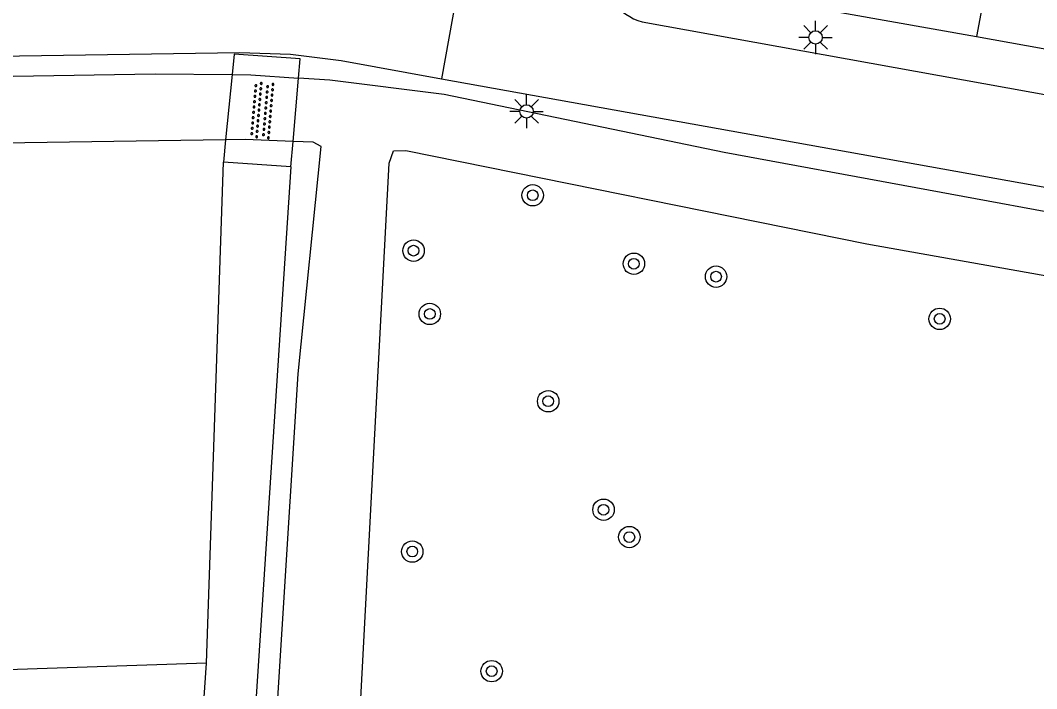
# Model space of a CAD drawing. Extents: x 131000 to 133013, y 393000 to 396501.
# Drawn here: x 131075.23 to 131113.2, y 395668.07 to 395693.04 of the extents above; entities that cross this region are included whole.
import ezdxf

# ---------------------------------------------------------------- set-up
doc = ezdxf.new("R2010")
doc.units = 0
for name, color, linetype in [('gg-bbg-gedigitaliseerde bijgebouw', 7, 'Continuous'), ('gg-bbg-luifel en loopbrug', 7, 'Continuous'), ('gg-knt-verharding', 7, 'Continuous'), ('gg-kntw-bovenkant insteek waterloop', 7, 'Continuous'), ('gg-kwrk-kunstwerk niveau 01', 7, 'Continuous'), ('gt-grn-groengrens', 7, 'Continuous'), ('gt-grn-weggrens', 7, 'Continuous'), ('gt-symb-boom', 7, 'Continuous'), ('gt-symb-lichtmast', 7, 'Continuous'), ('gt-symb-overige verharding', 7, 'Continuous')]:
    doc.layers.add(name, color=color, linetype=linetype)

# ---------------------------------------------------------------- blocks, each defined once
blk = doc.blocks.new('gt0-OVH')
at = {"layer": 'gt-symb-overige verharding'}
for points in [[(-0.972, 0.298), (-0.967, 0.308), (-0.965, 0.319), (-0.966, 0.33), (-0.971, 0.34), (-0.978, 0.348), (-0.988, 0.353), (-0.999, 0.355), (-1.01, 0.354), (-1.02, 0.349), (-1.028, 0.342), (-1.033, 0.332), (-1.035, 0.321), (-1.034, 0.31), (-1.029, 0.3), (-1.022, 0.292), (-1.012, 0.287), (-1.001, 0.285), (-0.99, 0.286), (-0.98, 0.291)], [(-0.872, 0.106), (-0.867, 0.116), (-0.865, 0.126), (-0.866, 0.137), (-0.871, 0.147), (-0.878, 0.156), (-0.888, 0.161), (-0.899, 0.163), (-0.91, 0.162), (-0.92, 0.157), (-0.928, 0.15), (-0.933, 0.14), (-0.935, 0.129), (-0.934, 0.118), (-0.929, 0.108), (-0.922, 0.1), (-0.912, 0.095), (-0.901, 0.092), (-0.89, 0.094), (-0.88, 0.098)], [(-0.772, 0.298), (-0.767, 0.308), (-0.765, 0.319), (-0.766, 0.33), (-0.771, 0.34), (-0.778, 0.348), (-0.788, 0.353), (-0.799, 0.355), (-0.81, 0.354), (-0.82, 0.349), (-0.828, 0.342), (-0.833, 0.332), (-0.835, 0.321), (-0.834, 0.31), (-0.829, 0.3), (-0.822, 0.292), (-0.812, 0.287), (-0.801, 0.285), (-0.79, 0.286), (-0.78, 0.291)], [(-0.672, 0.106), (-0.667, 0.116), (-0.665, 0.126), (-0.666, 0.137), (-0.671, 0.147), (-0.678, 0.156), (-0.688, 0.161), (-0.699, 0.163), (-0.71, 0.162), (-0.72, 0.157), (-0.728, 0.15), (-0.733, 0.14), (-0.735, 0.129), (-0.734, 0.118), (-0.729, 0.108), (-0.722, 0.1), (-0.712, 0.095), (-0.701, 0.092), (-0.69, 0.094), (-0.68, 0.098)], [(-0.572, 0.298), (-0.567, 0.308), (-0.565, 0.319), (-0.566, 0.33), (-0.571, 0.34), (-0.578, 0.348), (-0.588, 0.353), (-0.599, 0.355), (-0.61, 0.354), (-0.62, 0.349), (-0.628, 0.342), (-0.633, 0.332), (-0.635, 0.321), (-0.634, 0.31), (-0.629, 0.3), (-0.622, 0.292), (-0.612, 0.287), (-0.601, 0.285), (-0.59, 0.286), (-0.58, 0.291)], [(-0.472, 0.106), (-0.467, 0.116), (-0.465, 0.126), (-0.466, 0.137), (-0.471, 0.147), (-0.478, 0.156), (-0.488, 0.161), (-0.499, 0.163), (-0.51, 0.162), (-0.52, 0.157), (-0.528, 0.15), (-0.533, 0.14), (-0.535, 0.129), (-0.534, 0.118), (-0.529, 0.108), (-0.522, 0.1), (-0.512, 0.095), (-0.501, 0.092), (-0.49, 0.094), (-0.48, 0.098)], [(-0.372, 0.298), (-0.367, 0.308), (-0.365, 0.319), (-0.366, 0.33), (-0.371, 0.34), (-0.378, 0.348), (-0.388, 0.353), (-0.399, 0.355), (-0.41, 0.354), (-0.42, 0.349), (-0.428, 0.342), (-0.433, 0.332), (-0.435, 0.321), (-0.434, 0.31), (-0.429, 0.3), (-0.422, 0.292), (-0.412, 0.287), (-0.401, 0.285), (-0.39, 0.286), (-0.38, 0.291)], [(-0.272, 0.106), (-0.267, 0.116), (-0.265, 0.126), (-0.266, 0.137), (-0.271, 0.147), (-0.278, 0.156), (-0.288, 0.161), (-0.299, 0.163), (-0.31, 0.162), (-0.32, 0.157), (-0.328, 0.15), (-0.333, 0.14), (-0.335, 0.129), (-0.334, 0.118), (-0.329, 0.108), (-0.322, 0.1), (-0.312, 0.095), (-0.301, 0.092), (-0.29, 0.094), (-0.28, 0.098)], [(-0.172, 0.298), (-0.167, 0.308), (-0.165, 0.319), (-0.166, 0.33), (-0.171, 0.34), (-0.178, 0.348), (-0.188, 0.353), (-0.199, 0.355), (-0.21, 0.354), (-0.22, 0.349), (-0.228, 0.342), (-0.233, 0.332), (-0.235, 0.321), (-0.234, 0.31), (-0.229, 0.3), (-0.222, 0.292), (-0.212, 0.287), (-0.201, 0.285), (-0.19, 0.286), (-0.18, 0.291)], [(-0.072, 0.106), (-0.067, 0.116), (-0.065, 0.126), (-0.066, 0.137), (-0.071, 0.147), (-0.078, 0.156), (-0.088, 0.161), (-0.099, 0.163), (-0.11, 0.162), (-0.12, 0.157), (-0.128, 0.15), (-0.133, 0.14), (-0.135, 0.129), (-0.134, 0.118), (-0.129, 0.108), (-0.122, 0.1), (-0.112, 0.095), (-0.101, 0.092), (-0.09, 0.094), (-0.08, 0.098)], [(0.028, 0.298), (0.033, 0.308), (0.035, 0.319), (0.034, 0.33), (0.029, 0.34), (0.022, 0.348), (0.012, 0.353), (0.001, 0.355), (-0.01, 0.354), (-0.02, 0.349), (-0.028, 0.342), (-0.033, 0.332), (-0.035, 0.321), (-0.034, 0.31), (-0.029, 0.3), (-0.022, 0.292), (-0.012, 0.287), (-0.001, 0.285), (0.01, 0.286), (0.02, 0.291)], [(0.128, 0.106), (0.133, 0.116), (0.135, 0.126), (0.134, 0.137), (0.129, 0.147), (0.122, 0.156), (0.112, 0.161), (0.101, 0.163), (0.09, 0.162), (0.08, 0.157), (0.072, 0.15), (0.067, 0.14), (0.065, 0.129), (0.066, 0.118), (0.071, 0.108), (0.078, 0.1), (0.088, 0.095), (0.099, 0.092), (0.11, 0.094), (0.12, 0.098)], [(0.228, 0.298), (0.233, 0.308), (0.235, 0.319), (0.234, 0.33), (0.229, 0.34), (0.222, 0.348), (0.212, 0.353), (0.201, 0.355), (0.19, 0.354), (0.18, 0.349), (0.172, 0.342), (0.167, 0.332), (0.165, 0.321), (0.166, 0.31), (0.171, 0.3), (0.178, 0.292), (0.188, 0.287), (0.199, 0.285), (0.21, 0.286), (0.22, 0.291)], [(0.328, 0.106), (0.333, 0.116), (0.335, 0.126), (0.334, 0.137), (0.329, 0.147), (0.322, 0.156), (0.312, 0.161), (0.301, 0.163), (0.29, 0.162), (0.28, 0.157), (0.272, 0.15), (0.267, 0.14), (0.265, 0.129), (0.266, 0.118), (0.271, 0.108), (0.278, 0.1), (0.288, 0.095), (0.299, 0.092), (0.31, 0.094), (0.32, 0.098)], [(0.428, 0.298), (0.433, 0.308), (0.435, 0.319), (0.434, 0.33), (0.429, 0.34), (0.422, 0.348), (0.412, 0.353), (0.401, 0.355), (0.39, 0.354), (0.38, 0.349), (0.372, 0.342), (0.367, 0.332), (0.365, 0.321), (0.366, 0.31), (0.371, 0.3), (0.378, 0.292), (0.388, 0.287), (0.399, 0.285), (0.41, 0.286), (0.42, 0.291)], [(0.528, 0.106), (0.533, 0.116), (0.535, 0.126), (0.534, 0.137), (0.529, 0.147), (0.522, 0.156), (0.512, 0.161), (0.501, 0.163), (0.49, 0.162), (0.48, 0.157), (0.472, 0.15), (0.467, 0.14), (0.465, 0.129), (0.466, 0.118), (0.471, 0.108), (0.478, 0.1), (0.488, 0.095), (0.499, 0.092), (0.51, 0.094), (0.52, 0.098)], [(0.628, 0.298), (0.633, 0.308), (0.635, 0.319), (0.634, 0.33), (0.629, 0.34), (0.622, 0.348), (0.612, 0.353), (0.601, 0.355), (0.59, 0.354), (0.58, 0.349), (0.572, 0.342), (0.567, 0.332), (0.565, 0.321), (0.566, 0.31), (0.571, 0.3), (0.578, 0.292), (0.588, 0.287), (0.599, 0.285), (0.61, 0.286), (0.62, 0.291)], [(0.728, 0.106), (0.733, 0.116), (0.735, 0.126), (0.734, 0.137), (0.729, 0.147), (0.722, 0.156), (0.712, 0.161), (0.701, 0.163), (0.69, 0.162), (0.68, 0.157), (0.672, 0.15), (0.667, 0.14), (0.665, 0.129), (0.666, 0.118), (0.671, 0.108), (0.678, 0.1), (0.688, 0.095), (0.699, 0.092), (0.71, 0.094), (0.72, 0.098)], [(0.828, 0.298), (0.833, 0.308), (0.835, 0.319), (0.834, 0.33), (0.829, 0.34), (0.822, 0.348), (0.812, 0.353), (0.801, 0.355), (0.79, 0.354), (0.78, 0.349), (0.772, 0.342), (0.767, 0.332), (0.765, 0.321), (0.766, 0.31), (0.771, 0.3), (0.778, 0.292), (0.788, 0.287), (0.799, 0.285), (0.81, 0.286), (0.82, 0.291)], [(0.928, 0.106), (0.933, 0.116), (0.935, 0.126), (0.934, 0.137), (0.929, 0.147), (0.922, 0.156), (0.912, 0.161), (0.901, 0.163), (0.89, 0.162), (0.88, 0.157), (0.872, 0.15), (0.867, 0.14), (0.865, 0.129), (0.866, 0.118), (0.871, 0.108), (0.878, 0.1), (0.888, 0.095), (0.899, 0.092), (0.91, 0.094), (0.92, 0.098)], [(1.028, 0.298), (1.033, 0.308), (1.035, 0.319), (1.034, 0.33), (1.029, 0.34), (1.022, 0.348), (1.012, 0.353), (1.001, 0.355), (0.99, 0.354), (0.98, 0.349), (0.972, 0.342), (0.967, 0.332), (0.965, 0.321), (0.966, 0.31), (0.971, 0.3), (0.978, 0.292), (0.988, 0.287), (0.999, 0.285), (1.01, 0.286), (1.02, 0.291)], [(-0.972, -0.142), (-0.967, -0.132), (-0.965, -0.121), (-0.966, -0.11), (-0.971, -0.1), (-0.978, -0.092), (-0.988, -0.087), (-0.999, -0.085), (-1.01, -0.086), (-1.02, -0.091), (-1.028, -0.098), (-1.033, -0.108), (-1.035, -0.119), (-1.034, -0.13), (-1.029, -0.14), (-1.022, -0.148), (-1.012, -0.153), (-1.001, -0.155), (-0.99, -0.154), (-0.98, -0.149)], [(-0.872, -0.334), (-0.867, -0.324), (-0.865, -0.314), (-0.866, -0.303), (-0.871, -0.293), (-0.878, -0.284), (-0.888, -0.279), (-0.899, -0.277), (-0.91, -0.278), (-0.92, -0.283), (-0.928, -0.29), (-0.933, -0.3), (-0.935, -0.311), (-0.934, -0.322), (-0.929, -0.332), (-0.922, -0.34), (-0.912, -0.345), (-0.901, -0.348), (-0.89, -0.346), (-0.88, -0.342)], [(-0.772, -0.142), (-0.767, -0.132), (-0.765, -0.121), (-0.766, -0.11), (-0.771, -0.1), (-0.778, -0.092), (-0.788, -0.087), (-0.799, -0.085), (-0.81, -0.086), (-0.82, -0.091), (-0.828, -0.098), (-0.833, -0.108), (-0.835, -0.119), (-0.834, -0.13), (-0.829, -0.14), (-0.822, -0.148), (-0.812, -0.153), (-0.801, -0.155), (-0.79, -0.154), (-0.78, -0.149)], [(-0.672, -0.334), (-0.667, -0.324), (-0.665, -0.314), (-0.666, -0.303), (-0.671, -0.293), (-0.678, -0.284), (-0.688, -0.279), (-0.699, -0.277), (-0.71, -0.278), (-0.72, -0.283), (-0.728, -0.29), (-0.733, -0.3), (-0.735, -0.311), (-0.734, -0.322), (-0.729, -0.332), (-0.722, -0.34), (-0.712, -0.345), (-0.701, -0.348), (-0.69, -0.346), (-0.68, -0.342)], [(-0.572, -0.142), (-0.567, -0.132), (-0.565, -0.121), (-0.566, -0.11), (-0.571, -0.1), (-0.578, -0.092), (-0.588, -0.087), (-0.599, -0.085), (-0.61, -0.086), (-0.62, -0.091), (-0.628, -0.098), (-0.633, -0.108), (-0.635, -0.119), (-0.634, -0.13), (-0.629, -0.14), (-0.622, -0.148), (-0.612, -0.153), (-0.601, -0.155), (-0.59, -0.154), (-0.58, -0.149)], [(-0.472, -0.334), (-0.467, -0.324), (-0.465, -0.314), (-0.466, -0.303), (-0.471, -0.293), (-0.478, -0.284), (-0.488, -0.279), (-0.499, -0.277), (-0.51, -0.278), (-0.52, -0.283), (-0.528, -0.29), (-0.533, -0.3), (-0.535, -0.311), (-0.534, -0.322), (-0.529, -0.332), (-0.522, -0.34), (-0.512, -0.345), (-0.501, -0.348), (-0.49, -0.346), (-0.48, -0.342)], [(-0.372, -0.142), (-0.367, -0.132), (-0.365, -0.121), (-0.366, -0.11), (-0.371, -0.1), (-0.378, -0.092), (-0.388, -0.087), (-0.399, -0.085), (-0.41, -0.086), (-0.42, -0.091), (-0.428, -0.098), (-0.433, -0.108), (-0.435, -0.119), (-0.434, -0.13), (-0.429, -0.14), (-0.422, -0.148), (-0.412, -0.153), (-0.401, -0.155), (-0.39, -0.154), (-0.38, -0.149)], [(-0.272, -0.334), (-0.267, -0.324), (-0.265, -0.314), (-0.266, -0.303), (-0.271, -0.293), (-0.278, -0.284), (-0.288, -0.279), (-0.299, -0.277), (-0.31, -0.278), (-0.32, -0.283), (-0.328, -0.29), (-0.333, -0.3), (-0.335, -0.311), (-0.334, -0.322), (-0.329, -0.332), (-0.322, -0.34), (-0.312, -0.345), (-0.301, -0.348), (-0.29, -0.346), (-0.28, -0.342)], [(-0.172, -0.142), (-0.167, -0.132), (-0.165, -0.121), (-0.166, -0.11), (-0.171, -0.1), (-0.178, -0.092), (-0.188, -0.087), (-0.199, -0.085), (-0.21, -0.086), (-0.22, -0.091), (-0.228, -0.098), (-0.233, -0.108), (-0.235, -0.119), (-0.234, -0.13), (-0.229, -0.14), (-0.222, -0.148), (-0.212, -0.153), (-0.201, -0.155), (-0.19, -0.154), (-0.18, -0.149)], [(-0.072, -0.334), (-0.067, -0.324), (-0.065, -0.314), (-0.066, -0.303), (-0.071, -0.293), (-0.078, -0.284), (-0.088, -0.279), (-0.099, -0.277), (-0.11, -0.278), (-0.12, -0.283), (-0.128, -0.29), (-0.133, -0.3), (-0.135, -0.311), (-0.134, -0.322), (-0.129, -0.332), (-0.122, -0.34), (-0.112, -0.345), (-0.101, -0.348), (-0.09, -0.346), (-0.08, -0.342)], [(0.028, -0.142), (0.033, -0.132), (0.035, -0.121), (0.034, -0.11), (0.029, -0.1), (0.022, -0.092), (0.012, -0.087), (0.001, -0.085), (-0.01, -0.086), (-0.02, -0.091), (-0.028, -0.098), (-0.033, -0.108), (-0.035, -0.119), (-0.034, -0.13), (-0.029, -0.14), (-0.022, -0.148), (-0.012, -0.153), (-0.001, -0.155), (0.01, -0.154), (0.02, -0.149)], [(0.128, -0.334), (0.133, -0.324), (0.135, -0.314), (0.134, -0.303), (0.129, -0.293), (0.122, -0.284), (0.112, -0.279), (0.101, -0.277), (0.09, -0.278), (0.08, -0.283), (0.072, -0.29), (0.067, -0.3), (0.065, -0.311), (0.066, -0.322), (0.071, -0.332), (0.078, -0.34), (0.088, -0.345), (0.099, -0.348), (0.11, -0.346), (0.12, -0.342)], [(0.228, -0.142), (0.233, -0.132), (0.235, -0.121), (0.234, -0.11), (0.229, -0.1), (0.222, -0.092), (0.212, -0.087), (0.201, -0.085), (0.19, -0.086), (0.18, -0.091), (0.172, -0.098), (0.167, -0.108), (0.165, -0.119), (0.166, -0.13), (0.171, -0.14), (0.178, -0.148), (0.188, -0.153), (0.199, -0.155), (0.21, -0.154), (0.22, -0.149)], [(0.328, -0.334), (0.333, -0.324), (0.335, -0.314), (0.334, -0.303), (0.329, -0.293), (0.322, -0.284), (0.312, -0.279), (0.301, -0.277), (0.29, -0.278), (0.28, -0.283), (0.272, -0.29), (0.267, -0.3), (0.265, -0.311), (0.266, -0.322), (0.271, -0.332), (0.278, -0.34), (0.288, -0.345), (0.299, -0.348), (0.31, -0.346), (0.32, -0.342)], [(0.428, -0.142), (0.433, -0.132), (0.435, -0.121), (0.434, -0.11), (0.429, -0.1), (0.422, -0.092), (0.412, -0.087), (0.401, -0.085), (0.39, -0.086), (0.38, -0.091), (0.372, -0.098), (0.367, -0.108), (0.365, -0.119), (0.366, -0.13), (0.371, -0.14), (0.378, -0.148), (0.388, -0.153), (0.399, -0.155), (0.41, -0.154), (0.42, -0.149)], [(0.528, -0.334), (0.533, -0.324), (0.535, -0.314), (0.534, -0.303), (0.529, -0.293), (0.522, -0.284), (0.512, -0.279), (0.501, -0.277), (0.49, -0.278), (0.48, -0.283), (0.472, -0.29), (0.467, -0.3), (0.465, -0.311), (0.466, -0.322), (0.471, -0.332), (0.478, -0.34), (0.488, -0.345), (0.499, -0.348), (0.51, -0.346), (0.52, -0.342)], [(0.628, -0.142), (0.633, -0.132), (0.635, -0.121), (0.634, -0.11), (0.629, -0.1), (0.622, -0.092), (0.612, -0.087), (0.601, -0.085), (0.59, -0.086), (0.58, -0.091), (0.572, -0.098), (0.567, -0.108), (0.565, -0.119), (0.566, -0.13), (0.571, -0.14), (0.578, -0.148), (0.588, -0.153), (0.599, -0.155), (0.61, -0.154), (0.62, -0.149)], [(0.728, -0.334), (0.733, -0.324), (0.735, -0.314), (0.734, -0.303), (0.729, -0.293), (0.722, -0.284), (0.712, -0.279), (0.701, -0.277), (0.69, -0.278), (0.68, -0.283), (0.672, -0.29), (0.667, -0.3), (0.665, -0.311), (0.666, -0.322), (0.671, -0.332), (0.678, -0.34), (0.688, -0.345), (0.699, -0.348), (0.71, -0.346), (0.72, -0.342)], [(0.828, -0.142), (0.833, -0.132), (0.835, -0.121), (0.834, -0.11), (0.829, -0.1), (0.822, -0.092), (0.812, -0.087), (0.801, -0.085), (0.79, -0.086), (0.78, -0.091), (0.772, -0.098), (0.767, -0.108), (0.765, -0.119), (0.766, -0.13), (0.771, -0.14), (0.778, -0.148), (0.788, -0.153), (0.799, -0.155), (0.81, -0.154), (0.82, -0.149)], [(0.928, -0.334), (0.933, -0.324), (0.935, -0.314), (0.934, -0.303), (0.929, -0.293), (0.922, -0.284), (0.912, -0.279), (0.901, -0.277), (0.89, -0.278), (0.88, -0.283), (0.872, -0.29), (0.867, -0.3), (0.865, -0.311), (0.866, -0.322), (0.871, -0.332), (0.878, -0.34), (0.888, -0.345), (0.899, -0.348), (0.91, -0.346), (0.92, -0.342)], [(1.028, -0.142), (1.033, -0.132), (1.035, -0.121), (1.034, -0.11), (1.029, -0.1), (1.022, -0.092), (1.012, -0.087), (1.001, -0.085), (0.99, -0.086), (0.98, -0.091), (0.972, -0.098), (0.967, -0.108), (0.965, -0.119), (0.966, -0.13), (0.971, -0.14), (0.978, -0.148), (0.988, -0.153), (0.999, -0.155), (1.01, -0.154), (1.02, -0.149)]]:
    blk.add_lwpolyline(points, close=True, dxfattribs=at)
blk = doc.blocks.new('gt0-LMAST')
at = {"layer": 'gt-symb-lichtmast'}
for p, q in [((-0.182, 0.173), (-0.447, 0.438)), ((-0.005, 0.246), (-0.005, 0.621)), ((0.172, 0.173), (0.437, 0.438)), ((-0.255, -0.004), (-0.63, -0.004)), ((-0.182, -0.181), (-0.447, -0.446)), ((-0.005, -0.254), (-0.005, -0.629)), ((0.437, -0.446), (0.172, -0.181)), ((0.245, -0.004), (0.62, -0.004))]:
    blk.add_line(p, q, dxfattribs=at)
blk.add_circle((-0.005, -0.004), 0.25, dxfattribs=at)
blk = doc.blocks.new('gt0-BOOM')
at = {"layer": 'gt-symb-boom'}
for radius in [0.4, 0.2]:
    blk.add_circle((0, 0), radius, dxfattribs=at)

msp = doc.modelspace()

# ---------------------------------------------------------------- linework, layer by layer
at = {"layer": 'gg-bbg-gedigitaliseerde bijgebouw'}
for p, q in [((131111.482, 395695.323), (131110.944, 395692.433)), ((131110.944, 395692.433), (131116.632, 395691.423))]:
    msp.add_line(p, q, dxfattribs=at)
at = {"layer": 'gg-bbg-luifel en loopbrug'}
msp.add_line((131104.475, 395693.582), (131110.944, 395692.433), dxfattribs=at)
at = {"layer": 'gg-knt-verharding'}
for p, q in [((131090.965, 395690.861), (131222.84, 395667.117)), ((131082.188, 395669.021), (131082.817, 395687.738)), ((131085.338, 395687.564), (131083.894, 395665.567)), ((131081.63, 395661.111), (131082.188, 395669.021))]:
    msp.add_line(p, q, dxfattribs=at)
for points in [[(131098.455, 395692.982), (131189.734, 395676.512), (131249.432, 395665.702)], [(131025.552, 395691.003), (131026.707, 395690.981), (131083.413, 395691.844), (131085.323, 395691.782), (131087.218, 395691.536), (131090.965, 395690.861)]]:
    msp.add_lwpolyline(points, dxfattribs=at)
msp.add_arc((131099.071, 395695.057), 2.164, 183.5184, 253.455, dxfattribs=at)
at = {"layer": 'gg-kntw-bovenkant insteek waterloop'}
for points in [[(131025.667, 395688.261), (131025.291, 395688.78), (131025.479, 395689.156), (131025.903, 395689.674), (131026.515, 395689.957), (131043.129, 395690.429), (131080.267, 395691.037), (131083.141, 395691.015)], [(131083.141, 395691.015), (131083.845, 395691.01), (131085.621, 395690.886)], [(131157.644, 395675.697), (131159.709, 395675.342), (131176.117, 395672.197), (131182.82, 395670.813), (131192.061, 395669.509), (131192.915, 395670.612), (131192.735, 395671.418), (131192.099, 395671.758), (131175.462, 395674.556), (131157.552, 395678.034), (131140.743, 395680.946), (131123.009, 395684.139), (131101.518, 395688.106), (131091.06, 395690.265), (131086.787, 395690.805), (131085.621, 395690.886)], [(131082.9, 395688.575), (131073.714, 395688.443), (131058.893, 395688.315), (131041.479, 395687.878), (131027.503, 395687.743), (131026.373, 395687.885), (131025.667, 395688.261)], [(131085.419, 395688.52), (131083.634, 395688.586), (131082.9, 395688.575)], [(131084.71, 395665.522), (131085.614, 395679.837), (131086.462, 395688.322), (131086.172, 395688.492), (131085.419, 395688.52)], [(131087.825, 395665.351), (131089.004, 395687.708), (131089.173, 395688.171), (131089.635, 395688.175), (131106.853, 395684.69), (131115.05, 395683.231)]]:
    msp.add_lwpolyline(points, dxfattribs=at)
at = {"layer": 'gg-kwrk-kunstwerk niveau 01'}
for p, q in [((131083.141, 395691.015), (131082.9, 395688.575)), ((131085.419, 395688.52), (131085.621, 395690.886)), ((131082.9, 395688.575), (131082.817, 395687.738)), ((131085.338, 395687.564), (131085.419, 395688.52)), ((131085.338, 395687.564), (131082.817, 395687.738))]:
    msp.add_line(p, q, dxfattribs=at)
msp.add_lwpolyline([(131085.621, 395690.886), (131085.682, 395691.602), (131083.217, 395691.78), (131083.141, 395691.015)], dxfattribs=at)
at = {"layer": 'gt-grn-groengrens'}
msp.add_line((131082.188, 395669.021), (131017.313, 395666.873), dxfattribs=at)
at = {"layer": 'gt-grn-weggrens'}
msp.add_line((131091.571, 395694.224), (131090.965, 395690.861), dxfattribs=at)

# ---------------------------------------------------------------- block references
at = {"layer": 'gt-symb-boom'}
for p in [(131094.37, 395686.504), (131089.919, 395684.435), (131098.15, 395683.945), (131101.22, 395683.464), (131090.527, 395682.071), (131109.573, 395681.887), (131094.949, 395678.809), (131097.016, 395674.754), (131097.98, 395673.733), (131089.872, 395673.192), (131092.837, 395668.723)]:
    msp.add_blockref('gt0-BOOM', p, dxfattribs=at)
at = {"layer": 'gt-symb-lichtmast'}
for p in [(131104.94, 395692.404), (131094.147, 395689.639)]:
    msp.add_blockref('gt0-LMAST', p, dxfattribs=at)
at = {"layer": 'gt-symb-overige verharding', "rotation": -94.87788085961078}
msp.add_blockref('gt0-OVH', (131084.263, 395689.677), dxfattribs=at)

doc.saveas('drawing.dxf')
